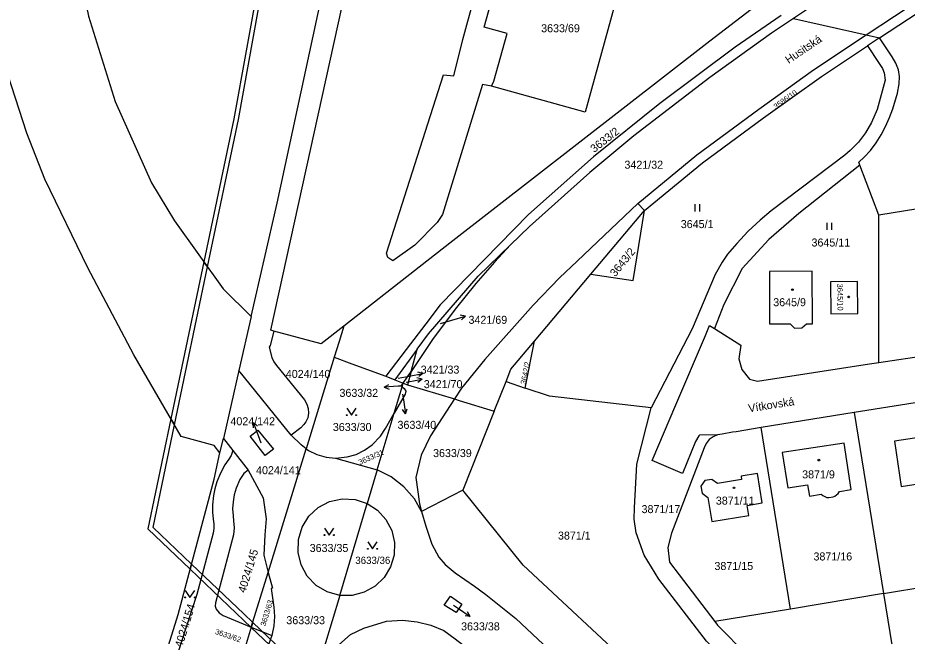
# Model space of a CAD drawing. Extents: x -869103 to -863415, y -1015889 to -1012477.
# Drawn here: x -867479.1 to -867290.2, y -1014640.5 to -1014509.2 of the extents above; entities that cross this region are included whole.
import ezdxf

# ---------------------------------------------------------------- set-up
doc = ezdxf.new("R2010")
doc.units = 0
for name, color, linetype in [('Hranice parcel', 7, 'Continuous'), ('Parcelní čísla', 7, 'Continuous'), ('Pop  PČ popisy', 7, 'Continuous'), ('Vnitřní kresba', 7, 'Continuous'), ('Věcná břemena k části', 7, 'Continuous'), ('Značky budov', 7, 'Continuous'), ('Značky kultur', 7, 'Continuous')]:
    doc.layers.add(name, color=color, linetype=linetype)

msp = doc.modelspace()

# ---------------------------------------------------------------- linework, layer by layer
at = {"layer": 'Hranice parcel'}
for p, q in [((-867424.05, -1014548.57), (-867379.5, -1014342.8)), ((-867296.06, -1014513.44), (-867252.84, -1014484.85)), ((-867298.87, -1014512.81), (-867274.59, -1014496.71)), ((-867318.15, -1014503.39), (-867332.14, -1014514.15)), ((-867316.96, -1014508.72), (-867326.76, -1014515.45)), ((-867314.32, -1014509.32), (-867318.98, -1014512.45)), ((-867314.32, -1014509.32), (-867298.87, -1014512.81)), ((-867298.87, -1014512.81), (-867296.06, -1014513.44)), ((-867296.06, -1014513.44), (-867298.63, -1014515.14)), ((-867296.2, -1014551.11), (-867300.23, -1014540.51)), ((-867429.54, -1014572.58), (-867424.05, -1014548.57)), ((-867357.39, -1014563.65), (-867345.99, -1014550.12)), ((-867296.23, -1014582.39), (-867296.2, -1014551.11)), ((-867369.37, -1014577.86), (-867357.39, -1014563.65)), ((-867429.54, -1014572.58), (-867432.16, -1014584.05)), ((-867409.88, -1014574.69), (-867410.86, -1014577.93)), ((-867394.26, -1014579.52), (-867391.88, -1014576.27)), ((-867410.86, -1014577.93), (-867411.89, -1014581.27)), ((-867390.99, -1014577.48), (-867395.58, -1014584.3)), ((-867371.32, -1014587.8), (-867369.37, -1014577.86)), ((-867296.23, -1014582.39), (-867271.99, -1014578.76)), ((-867394.26, -1014579.52), (-867399.04, -1014586.05)), ((-867395.58, -1014584.3), (-867394.26, -1014579.52)), ((-867411.89, -1014581.27), (-867417.86, -1014600.7)), ((-867411.89, -1014581.27), (-867408.12, -1014582.69)), ((-867408.12, -1014582.69), (-867400.95, -1014585.29)), ((-867432.16, -1014584.05), (-867435.45, -1014598.49)), ((-867421.01, -1014597.83), (-867432.16, -1014584.05)), ((-867397.23, -1014586.75), (-867395.58, -1014584.3)), ((-867395.58, -1014584.3), (-867396.35, -1014587.09)), ((-867400.95, -1014585.29), (-867399.04, -1014586.05)), ((-867399.04, -1014586.05), (-867397.23, -1014586.75)), ((-867377.89, -1014592.69), (-867375.4, -1014586.41)), ((-867375.4, -1014586.41), (-867371.32, -1014587.8)), ((-867399.15, -1014593.17), (-867397.47, -1014587.55)), ((-867397.47, -1014587.55), (-867397.23, -1014586.75)), ((-867397.47, -1014587.55), (-867397.02, -1014587.89)), ((-867397.23, -1014586.75), (-867396.35, -1014587.09)), ((-867366.19, -1014589.54), (-867371.32, -1014587.8)), ((-867396.8, -1014589.08), (-867399.15, -1014593.17)), ((-867344.59, -1014591.98), (-867366.19, -1014589.54)), ((-867277.75, -1014589.29), (-867301.46, -1014592.97)), ((-867402.74, -1014605.16), (-867399.15, -1014593.17)), ((-867400.97, -1014596.41), (-867399.15, -1014593.17)), ((-867377.89, -1014592.69), (-867384.55, -1014609.47)), ((-867301.46, -1014592.97), (-867321.2, -1014596.21)), ((-867301.46, -1014592.97), (-867295.23, -1014631.45)), ((-867418.95, -1014599.89), (-867421.01, -1014597.83)), ((-867314.96, -1014634.74), (-867321.2, -1014596.21)), ((-867436.16, -1014601.6), (-867435.45, -1014598.49)), ((-867435.45, -1014598.49), (-867433.43, -1014601.09)), ((-867417.86, -1014600.7), (-867418.95, -1014599.89)), ((-867433.43, -1014601.09), (-867430.21, -1014605.23)), ((-867425.95, -1014627.01), (-867417.86, -1014600.7)), ((-867417.86, -1014600.7), (-867417.35, -1014601.08)), ((-867411.66, -1014602.68), (-867402.74, -1014605.16)), ((-867402.74, -1014605.16), (-867404.89, -1014612.32)), ((-867399.79, -1014606.67), (-867402.74, -1014605.16)), ((-867410.73, -1014631.83), (-867404.89, -1014612.32)), ((-867407.48, -1014611.48), (-867404.89, -1014612.32)), ((-867404.89, -1014612.32), (-867402.7, -1014613.73)), ((-867426.85, -1014623.27), (-867425.95, -1014627.01)), ((-867429.51, -1014638.58), (-867425.95, -1014627.01)), ((-867425.95, -1014627.01), (-867424.99, -1014630.31)), ((-867295.23, -1014631.45), (-867271.57, -1014627.51)), ((-867410.73, -1014631.83), (-867413.37, -1014631.11)), ((-867408.08, -1014631.85), (-867410.73, -1014631.83)), ((-867295.23, -1014631.45), (-867314.96, -1014634.74)), ((-867314.96, -1014634.74), (-867331.08, -1014637.42)), ((-867429.51, -1014638.58), (-867431.04, -1014643.55)), ((-867429.51, -1014638.58), (-867425.18, -1014640.35)), ((-867425.18, -1014640.35), (-867426.94, -1014645.21))]:
    msp.add_line(p, q, dxfattribs=at)
for points in [[(-867477.13, -1014276.61), (-867474.01, -1014281.5), (-867469.67, -1014291.07), (-867465.89, -1014300.89), (-867462.59, -1014310.9), (-867460.16, -1014321.22), (-867458.12, -1014342.22), (-867458.12, -1014352.76), (-867458.7, -1014363.23), (-867461.07, -1014383.75), (-867465.79, -1014401.8), (-867462.73, -1014402.34), (-867463.84, -1014413.82), (-867467.35, -1014442.89), (-867468.37, -1014461.79), (-867468.03, -1014471.26), (-867467.94, -1014490.29), (-867464.1, -1014508.83), (-867458.45, -1014526.94), (-867450.74, -1014544.23), (-867445.86, -1014552.3), (-867435.47, -1014566.74), (-867429.54, -1014572.58)], [(-867436.16, -1014601.6), (-867437.43, -1014599.99), (-867444.4, -1014598.13), (-867454.48, -1014580.76), (-867464.27, -1014562.25), (-867473.37, -1014543.45), (-867477.2, -1014533.65), (-867483.74, -1014513.77), (-867489.46, -1014493.4), (-867490.85, -1014482.82), (-867492.19, -1014461.66), (-867491.88, -1014451.02), (-867489.91, -1014430.14), (-867487.07, -1014409.84), (-867482.91, -1014390.3), (-867479.84, -1014371.23), (-867479.27, -1014352.57), (-867481.57, -1014334.37), (-867486.13, -1014316.76), (-867492.99, -1014300.12), (-867498.66, -1014289.5)], [(-867424.72, -1014575.72), (-867425.36, -1014575.55), (-867400.16, -1014460.96), (-867374.48, -1014343.8), (-867351, -1014347), (-867348.47, -1014347.35)], [(-867244.62, -1014463.32), (-867276.12, -1014484.08), (-867303.48, -1014502.04), (-867314.32, -1014509.32)], [(-867378.47, -1014523.69), (-867380.4, -1014523.37), (-867388.91, -1014550.98), (-867390.02, -1014552.67), (-867394.74, -1014557.43), (-867399.45, -1014560.8), (-867400.48, -1014560.05), (-867400.82, -1014559.14), (-867388.71, -1014521.31), (-867386.49, -1014521.47), (-867384.57, -1014513.8), (-867382.33, -1014505.51), (-867377.53, -1014490.38)], [(-867378.47, -1014523.69), (-867378.01, -1014522.67), (-867375.14, -1014512.52), (-867380.07, -1014511.16), (-867377.57, -1014502.25), (-867371.7, -1014503.9), (-867368.86, -1014493.89), (-867367.82, -1014492.14)], [(-867351.44, -1014496.76), (-867350.31, -1014499.04), (-867358.59, -1014529.25), (-867377.21, -1014524.07), (-867378.47, -1014523.69)], [(-867318.98, -1014512.45), (-867332.1, -1014521.88), (-867348.25, -1014534.26), (-867357.62, -1014542.03), (-867370.41, -1014553.51), (-867374.43, -1014557.4)], [(-867345.99, -1014550.12), (-867347.39, -1014548.62), (-867334.89, -1014538.31), (-867321.72, -1014528.56), (-867310.07, -1014520.23), (-867298.87, -1014512.81)], [(-867332.14, -1014514.15), (-867378.12, -1014549.89), (-867387.32, -1014557.07), (-867409.88, -1014574.69)], [(-867300.23, -1014540.51), (-867300.48, -1014539.86), (-867299.34, -1014538.78), (-867298, -1014537.34), (-867296.79, -1014535.74), (-867295.73, -1014534.04), (-867294.76, -1014532.29), (-867293.95, -1014530.36), (-867293.21, -1014528.52), (-867292.26, -1014525.18), (-867291.86, -1014523.18), (-867291.82, -1014521.68), (-867292.04, -1014520.2), (-867292.57, -1014518.79), (-867293.36, -1014517.46), (-867296.06, -1014513.44)], [(-867326.76, -1014515.45), (-867342.75, -1014527.4), (-867356.79, -1014538.67), (-867370.65, -1014550.93), (-867389.38, -1014570.15)], [(-867345.99, -1014550.12), (-867333.66, -1014539.97), (-867320.73, -1014530.42), (-867308.42, -1014521.62), (-867298.63, -1014515.14)], [(-867298.63, -1014515.14), (-867296.26, -1014518.64), (-867295.41, -1014519.98), (-867295.09, -1014520.89), (-867294.88, -1014522.42), (-867296.56, -1014528.63), (-867297.79, -1014531.44), (-867299.01, -1014533.61), (-867300.55, -1014535.62), (-867302.28, -1014537.37), (-867303.45, -1014538.38), (-867319.09, -1014550.2), (-867321.41, -1014552.12), (-867323.97, -1014554.5), (-867326.38, -1014557.1), (-867328.34, -1014559.4), (-867329.52, -1014561.05), (-867330.97, -1014563.69), (-867335.88, -1014575.26), (-867344.59, -1014591.98)], [(-867271.79, -1014539.38), (-867275.81, -1014539.36), (-867278.01, -1014544.71), (-867279.54, -1014548.41), (-867282.67, -1014548.92), (-867296.2, -1014551.11)], [(-867300.23, -1014540.51), (-867313.17, -1014550.75), (-867319.61, -1014556.26), (-867325.21, -1014562.41), (-867329.15, -1014570.06), (-867331.11, -1014575.18)], [(-867357.39, -1014563.65), (-867348.4, -1014564.98), (-867345.99, -1014550.12)], [(-867391.88, -1014576.27), (-867381.32, -1014564.07), (-867374.43, -1014557.4)], [(-867374.43, -1014557.4), (-867377.86, -1014561.1), (-867381.81, -1014565.62), (-867386.2, -1014571.08), (-867390.99, -1014577.48)], [(-867310.34, -1014562.99), (-867319.46, -1014563.04), (-867319.4, -1014574.16), (-867315.06, -1014574.16), (-867314.15, -1014575.06), (-867312.54, -1014575.05), (-867311.6, -1014574.17), (-867310.27, -1014574.14), (-867310.34, -1014562.99)], [(-867300.75, -1014565.18), (-867306.45, -1014565.23), (-867306.43, -1014572.02), (-867300.69, -1014572), (-867300.75, -1014565.18)], [(-867389.38, -1014570.15), (-867392.47, -1014574.19), (-867396.63, -1014579.63), (-867400.95, -1014585.29)], [(-867409.88, -1014574.69), (-867414.64, -1014578.4), (-867424.72, -1014575.72)], [(-867330.5, -1014597.75), (-867334.29, -1014597.82), (-867334.45, -1014597.99), (-867335.14, -1014599.17), (-867337.93, -1014605.98), (-867344.36, -1014603.21), (-867339.3, -1014591.34), (-867333.05, -1014576.62), (-867332.17, -1014574.51), (-867331.11, -1014575.18)], [(-867331.11, -1014575.18), (-867325.51, -1014578.69), (-867325.97, -1014581.62), (-867325.3, -1014583.87), (-867323.66, -1014585.92), (-867322, -1014586.38), (-867298.22, -1014582.69), (-867296.23, -1014582.39)], [(-867424.72, -1014575.72), (-867425.49, -1014578.8), (-867425.72, -1014579.13), (-867425.15, -1014581.34), (-867424.69, -1014582.21), (-867424.13, -1014583.03), (-867418.21, -1014590.32), (-867417.71, -1014591.2), (-867417.43, -1014592.15), (-867417.33, -1014593.13), (-867417.5, -1014594.13), (-867417.91, -1014595.01), (-867418.36, -1014595.54), (-867419.01, -1014596.25), (-867421.01, -1014597.83)], [(-867375.4, -1014586.41), (-867374.37, -1014583.8), (-867369.37, -1014577.86)], [(-867397.47, -1014587.55), (-867397.67, -1014587.4), (-867397.23, -1014586.75)], [(-867397.02, -1014587.89), (-867396.67, -1014588.44), (-867396.8, -1014589.08)], [(-867396.35, -1014587.09), (-867386.35, -1014590.13), (-867385.35, -1014590.43), (-867377.89, -1014592.69)], [(-867287.5, -1014677.45), (-867288.07, -1014676.76), (-867292.37, -1014673.52), (-867293.48, -1014673.1), (-867300.63, -1014669.39), (-867304.49, -1014667.01), (-867310.29, -1014663.03), (-867326.84, -1014647.64), (-867332.8, -1014641.56), (-867342.92, -1014628.43), (-867346.06, -1014623.3), (-867347.78, -1014618.58), (-867348.19, -1014615.63), (-867348.13, -1014613.27), (-867347.6, -1014603.96), (-867344.59, -1014591.98)], [(-867429.72, -1014598.05), (-867428.09, -1014596.74), (-867424.8, -1014600.77), (-867426.53, -1014602.16), (-867429.72, -1014598.05)], [(-867411.66, -1014602.68), (-867409.17, -1014602.45), (-867407.25, -1014601.89), (-867405.44, -1014601.03), (-867403.83, -1014599.85), (-867402.08, -1014598.06), (-867400.97, -1014596.41)], [(-867330.5, -1014597.75), (-867331.43, -1014598.17), (-867332.27, -1014598.75), (-867332.87, -1014599.55), (-867333.34, -1014600.49), (-867340.26, -1014618.65), (-867341.01, -1014621.69), (-867340.68, -1014624.82), (-867338.61, -1014627.48), (-867331.08, -1014637.42)], [(-867321.2, -1014596.21), (-867326.5, -1014597.08), (-867327.3, -1014597.21), (-867329.46, -1014597.57), (-867330.5, -1014597.75)], [(-867291.47, -1014608.71), (-867282.97, -1014607.4), (-867282.42, -1014607.32), (-867277.53, -1014606.57), (-867279.01, -1014596.97), (-867283.9, -1014597.73), (-867292.89, -1014599.12), (-867291.47, -1014608.71)], [(-867305.92, -1014610.91), (-867305.56, -1014610.75), (-867304.83, -1014610.17), (-867304.54, -1014609.75), (-867302.07, -1014609.37), (-867303.59, -1014599.5), (-867316.74, -1014601.53), (-867315.57, -1014609), (-867311.34, -1014608.35), (-867310.96, -1014610.74), (-867308.48, -1014610.36), (-867308.08, -1014610.64), (-867307.23, -1014611.02), (-867306.83, -1014611.04), (-867305.92, -1014610.91)], [(-867433.43, -1014601.09), (-867433.8, -1014602.11), (-867434.25, -1014602.92), (-867435.13, -1014604.14), (-867436.07, -1014605.89), (-867436.8, -1014607.75), (-867437.23, -1014609.19), (-867437.54, -1014610.66), (-867437.73, -1014612.64), (-867437.77, -1014614.15), (-867437.63, -1014615.62), (-867437.5, -1014616.64), (-867437.46, -1014617.64), (-867437.62, -1014618.63), (-867441.1, -1014631.64), (-867444.5, -1014642.09), (-867461.61, -1014697.87), (-867468.25, -1014719.41), (-867469.72, -1014724.82), (-867470.91, -1014730.47), (-867471.61, -1014735.73), (-867471.83, -1014738.49), (-867471.9, -1014740.82)], [(-867453.98, -1014664.47), (-867445.06, -1014635.87), (-867437.43, -1014607.15), (-867436.16, -1014601.6)], [(-867417.35, -1014601.08), (-867415.56, -1014601.92), (-867413.63, -1014602.47), (-867411.66, -1014602.68)], [(-867430.21, -1014605.23), (-867431.11, -1014605.94), (-867431.94, -1014607.2), (-867432.7, -1014609.04), (-867433.12, -1014610.49), (-867433.37, -1014611.96), (-867433.47, -1014613.48), (-867433.39, -1014614.98), (-867433.26, -1014615.99), (-867433.16, -1014617.47), (-867433.26, -1014618.95), (-867437.1, -1014633.45), (-867437.16, -1014634.12), (-867436.95, -1014634.78), (-867436.34, -1014635.58), (-867435.49, -1014636.13), (-867429.51, -1014638.58)], [(-867430.21, -1014605.23), (-867426.96, -1014611.1), (-867426.32, -1014615.59), (-867426.62, -1014618.98), (-867426.85, -1014623.27)], [(-867384.55, -1014609.47), (-867393.33, -1014614.06), (-867394.87, -1014611.37), (-867397.1, -1014608.78), (-867399.79, -1014606.67)], [(-867322, -1014605.94), (-867325.46, -1014606.5), (-867325.35, -1014607.23), (-867330.47, -1014608.08), (-867331.68, -1014607.2), (-867333.14, -1014607.46), (-867334.01, -1014608.64), (-867333.77, -1014610.12), (-867332.56, -1014611.03), (-867331.7, -1014616.14), (-867323.82, -1014614.84), (-867324.17, -1014612.75), (-867320.97, -1014612.22), (-867322, -1014605.94)], [(-867347.74, -1014647.76), (-867371.73, -1014625.43), (-867384.55, -1014609.47)], [(-867413.37, -1014631.11), (-867415.72, -1014629.72), (-867417.62, -1014627.76), (-867418.93, -1014625.36), (-867419.58, -1014622.71), (-867419.51, -1014619.98), (-867418.73, -1014617.36), (-867417.29, -1014615.05), (-867415.29, -1014613.19), (-867412.87, -1014611.93), (-867410.2, -1014611.34), (-867407.48, -1014611.48)], [(-867402.7, -1014613.73), (-867400.92, -1014615.69), (-867399.68, -1014618.04), (-867399.08, -1014620.62), (-867399.16, -1014623.27), (-867399.91, -1014625.81), (-867401.29, -1014628.07), (-867403.2, -1014629.91), (-867405.52, -1014631.19), (-867408.08, -1014631.85)], [(-867424.99, -1014630.31), (-867425.31, -1014630.37), (-867424.72, -1014634.31), (-867424.58, -1014636.33), (-867424.74, -1014638.32), (-867425.18, -1014640.35)], [(-867410.73, -1014631.83), (-867417.19, -1014653.38), (-867418.71, -1014658.3)], [(-867386, -1014635.5), (-867388.52, -1014633.93), (-867387.2, -1014632.04), (-867384.77, -1014633.71), (-867386, -1014635.5)], [(-867295.23, -1014631.45), (-867290.36, -1014661.52), (-867276.07, -1014667.37)], [(-867331.08, -1014637.42), (-867330.51, -1014638.17), (-867324.21, -1014644.53), (-867308.34, -1014659.44), (-867301.8, -1014663.9), (-867288.76, -1014671.39), (-867286.75, -1014672.02), (-867283.53, -1014672.4), (-867279.99, -1014672.56)]]:
    msp.add_lwpolyline(points, dxfattribs=at)
at = {"layer": 'Pop  PČ popisy'}
for p, q in [((-867389.34, -1014574.07), (-867386.92, -1014573.37)), ((-867386.92, -1014573.37), (-867384.04, -1014572.54)), ((-867384.04, -1014572.54), (-867385.14, -1014572.34)), ((-867384.04, -1014572.54), (-867384.86, -1014573.3)), ((-867395.99, -1014585.28), (-867393.04, -1014584.71)), ((-867393.04, -1014584.71), (-867394.12, -1014584.41)), ((-867393.04, -1014584.71), (-867393.93, -1014585.39)), ((-867398.29, -1014585.72), (-867395.99, -1014585.28)), ((-867396.61, -1014586.53), (-867396.2, -1014586.46)), ((-867396.2, -1014586.46), (-867393.24, -1014585.94)), ((-867393.24, -1014585.94), (-867394.32, -1014585.62)), ((-867393.24, -1014585.94), (-867394.14, -1014586.61)), ((-867401.27, -1014587.63), (-867400.31, -1014587.06)), ((-867398.28, -1014587.42), (-867401.27, -1014587.63)), ((-867401.27, -1014587.63), (-867400.24, -1014588.06)), ((-867397.52, -1014587.38), (-867398.28, -1014587.42)), ((-867397.39, -1014589.14), (-867397.19, -1014590.33)), ((-867397.19, -1014590.33), (-867396.72, -1014593.29)), ((-867396.72, -1014593.29), (-867396.38, -1014592.23)), ((-867396.72, -1014593.29), (-867397.37, -1014592.38)), ((-867429.01, -1014595.12), (-867429.13, -1014596.23)), ((-867427.98, -1014597.94), (-867429.01, -1014595.12)), ((-867429.01, -1014595.12), (-867428.19, -1014595.89)), ((-867427.42, -1014599.51), (-867427.98, -1014597.94)), ((-867386.59, -1014633.9), (-867385.49, -1014634.63)), ((-867385.49, -1014634.63), (-867383, -1014636.31)), ((-867383, -1014636.31), (-867383.55, -1014635.33)), ((-867383, -1014636.31), (-867384.11, -1014636.16))]:
    msp.add_line(p, q, dxfattribs=at)
at = {"layer": 'Vnitřní kresba'}
for p, q in [((-867360.32, -1014560.84), (-867347.39, -1014548.62)), ((-867393.33, -1014614.06), (-867392.42, -1014617.17))]:
    msp.add_line(p, q, dxfattribs=at)
for points in [[(-867360.32, -1014560.84), (-867364.04, -1014564.42), (-867369.62, -1014570.24), (-867379.93, -1014581.72), (-867384.86, -1014587.83), (-867386.35, -1014590.13)], [(-867386.35, -1014590.13), (-867391.44, -1014597.95), (-867393.44, -1014602.08), (-867394.56, -1014606.83), (-867393.8, -1014612.43), (-867393.33, -1014614.06)], [(-867392.42, -1014617.17), (-867391.16, -1014620.98), (-867389.69, -1014623.74), (-867388.36, -1014625.26), (-867386.21, -1014627.08), (-867382.09, -1014629.88), (-867379.7, -1014631.64), (-867373.35, -1014636.76), (-867361.66, -1014647.69)], [(-867413.48, -1014645.2), (-867411.57, -1014642.93), (-867408.44, -1014640.17), (-867405.59, -1014638.81), (-867400.76, -1014637.34), (-867397.39, -1014637.11), (-867394.28, -1014637.48), (-867391.38, -1014638.16), (-867388.59, -1014639.33), (-867386.18, -1014641.06), (-867376.83, -1014648.32), (-867369.32, -1014655.41), (-867360.7, -1014664.32), (-867351.03, -1014673.38)]]:
    msp.add_lwpolyline(points, dxfattribs=at)
at = {"layer": 'Věcná břemena k části'}
for points in [[(-867401.93, -1014356.62), (-867417.53, -1014443.94), (-867433.24, -1014530.62), (-867439.6, -1014561), (-867438.81, -1014562.1), (-867432.26, -1014530.81), (-867416.55, -1014444.12), (-867400.95, -1014356.8)], [(-867439.6, -1014561), (-867446.59, -1014594.36), (-867445.84, -1014595.65), (-867438.81, -1014562.1)], [(-867446.59, -1014594.36), (-867451.48, -1014617.73), (-867442.51, -1014626.28), (-867442.22, -1014625.18), (-867450.39, -1014617.39), (-867445.84, -1014595.65)], [(-867442.22, -1014625.18), (-867442.51, -1014626.28), (-867431.1, -1014637.17), (-867429.53, -1014638.66), (-867429.2, -1014637.59), (-867431.09, -1014635.79)], [(-867429.53, -1014638.66), (-867421.56, -1014646.26), (-867419.95, -1014647.8), (-867416.5, -1014651.09), (-867408.81, -1014658.43), (-867408.48, -1014657.36), (-867416.18, -1014650.01), (-867419.53, -1014646.81), (-867421.16, -1014645.26), (-867429.2, -1014637.59)]]:
    msp.add_lwpolyline(points, close=True, dxfattribs=at)
at = {"layer": 'Značky budov'}
for centre in [(-867314.55, -1014566.92), (-867302.61, -1014568.45), (-867308.94, -1014603.11), (-867326.99, -1014609)]:
    msp.add_circle(centre, 0.175, dxfattribs=at)
at = {"layer": 'Značky kultur'}
for p, q in [((-867335.24, -1014550.29), (-867335.24, -1014548.79)), ((-867334.24, -1014550.29), (-867334.24, -1014548.79)), ((-867307.17, -1014554.2), (-867307.17, -1014552.7)), ((-867306.17, -1014554.2), (-867306.17, -1014552.7))]:
    msp.add_line(p, q, dxfattribs=at)
for points in [[(-867409.25, -1014592.07), (-867408.25, -1014593.57), (-867407.25, -1014592.07)], [(-867413.97, -1014617.53), (-867412.97, -1014619.03), (-867411.97, -1014617.53)], [(-867404.76, -1014620.45), (-867403.76, -1014621.95), (-867402.76, -1014620.45)], [(-867443.54, -1014630.77), (-867442.54, -1014632.27), (-867441.54, -1014630.77)]]:
    msp.add_lwpolyline(points, dxfattribs=at)
for centre in [(-867409.25, -1014593.57), (-867407.25, -1014593.57), (-867413.97, -1014619.03), (-867411.97, -1014619.03), (-867404.76, -1014621.95), (-867402.76, -1014621.95), (-867443.54, -1014632.27), (-867441.54, -1014632.27)]:
    msp.add_circle(centre, 0.1, dxfattribs=at)

# ---------------------------------------------------------------- texts
at = {"layer": 'Parcelní čísla'}
for s, height, p in [('3633/69', 1.7, (-867367.94, -1014512.25)), ('3421/32', 1.7, (-867350.25, -1014541.23)), ('3645/1', 1.7, (-867338.28, -1014553.84)), ('3645/11', 1.7, (-867310.51, -1014557.75)), ('3645/9', 1.7, (-867318.64, -1014570.43)), ('3421/69', 1.7, (-867383.37, -1014574.17)), ('4024/140', 1.7, (-867422.18, -1014585.66)), ('3421/33', 1.7, (-867393.53, -1014584.74)), ('3421/70', 1.7, (-867392.87, -1014587.83)), ('3633/32', 1.7, (-867410.78, -1014589.68)), ('4024/142', 1.7, (-867433.95, -1014595.71)), ('3633/30', 1.7, (-867412.19, -1014596.93)), ('3633/40', 1.7, (-867398.45, -1014596.47)), ('3633/39', 1.7, (-867390.9, -1014602.47)), ('4024/141', 1.7, (-867428.5, -1014606.1)), ('3871/9', 1.7, (-867312.5, -1014606.99)), ('3871/11', 1.7, (-867330.83, -1014612.56)), ('3871/17', 1.7, (-867346.61, -1014614.37)), ('3871/1', 1.7, (-867364.37, -1014619.99)), ('3633/35', 1.7, (-867417.11, -1014622.62)), ('3633/36', 1.54, (-867407.42, -1014625.16)), ('3871/16', 1.7, (-867310.09, -1014624.42)), ('3871/15', 1.7, (-867331.13, -1014626.45)), ('3633/33', 1.7, (-867422.07, -1014637.96)), ('3633/38', 1.7, (-867384.95, -1014639.27))]:
    msp.add_text(s, height=height, dxfattribs=at).set_placement(p)
for s, height, rotation, p in [('3586/10', 1.139, 36, (-867318.04, -1014528.64)), ('3633/2', 1.7, 38, (-867356.66, -1014537.9)), ('3643/2', 1.7, 51, (-867352.18, -1014564.3)), ('3645/10', 1.19, 271, (-867305.07, -1014565.63)), ('3642/2', 1.19, 79, (-867371.17, -1014587.11)), ('3633/31', 1.139, 24, (-867406.45, -1014604.17)), ('4024/145', 1.7, 73, (-867430.77, -1014631.41)), ('4024/154', 1.7, 73, (-867444.19, -1014643.03)), ('3633/63', 1.139, 73, (-867426.51, -1014638.45)), ('3633/62', 1.139, 341, (-867437.3, -1014639.99))]:
    msp.add_text(s, height=height, rotation=rotation, dxfattribs=at).set_placement(p)
at = {"layer": 'Pop  PČ popisy'}
for s, rotation, p in [('Husitská', 34, (-867315.37, -1014519)), ('Vítkovská', 9, (-867323.79, -1014592.98))]:
    msp.add_text(s, height=1.7, rotation=rotation, dxfattribs=at).set_placement(p)

doc.saveas('drawing.dxf')
